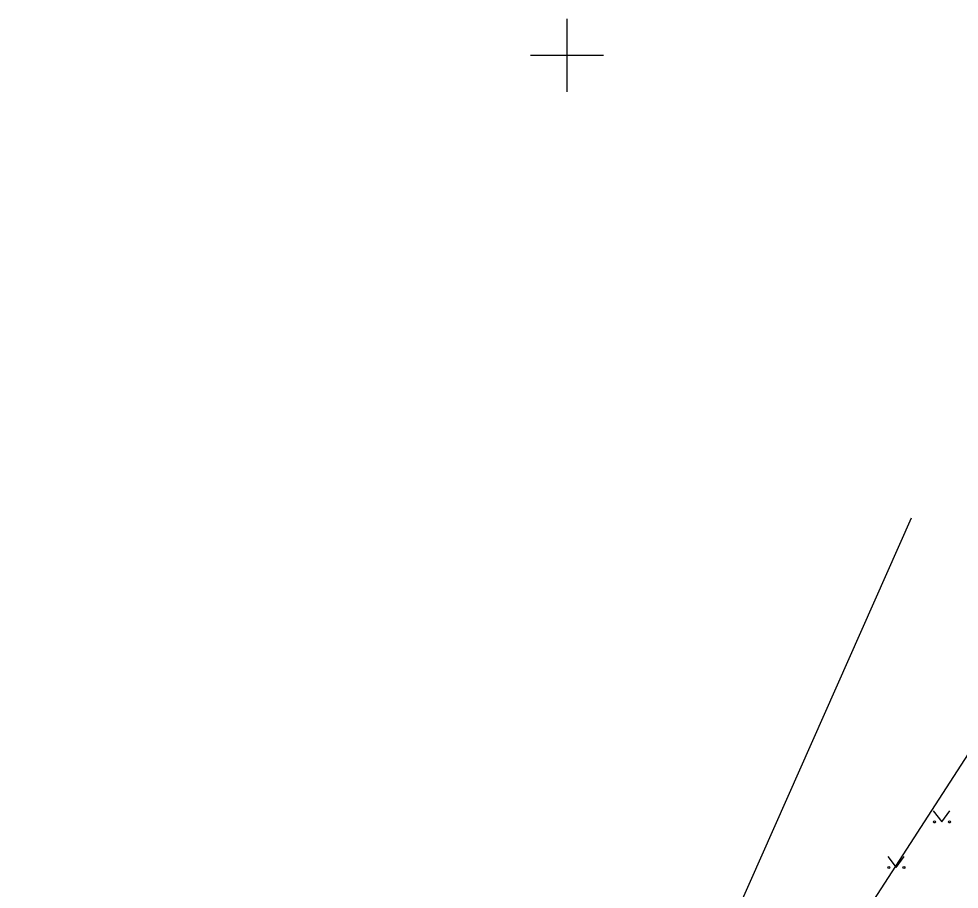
# Model space of a CAD drawing. Extents: x 648748 to 649126, y 6457789 to 6458252.
# Drawn here: x 648769.9 to 648821.5, y 6458054.3 to 6458102 of the extents above; entities that cross this region are included whole.
import ezdxf

# ---------------------------------------------------------------- set-up
doc = ezdxf.new("R2010")
doc.units = 0
for name, color, linetype in [('HALJASTUS', 7, 'Continuous'), ('SITRASS', 7, 'Continuous'), ('VORK', 7, 'Continuous'), ('VTRASS', 7, 'Continuous')]:
    doc.layers.add(name, color=color, linetype=linetype)

msp = doc.modelspace()

# ---------------------------------------------------------------- linework, layer by layer
at = {"layer": 'HALJASTUS'}
for p, q in [((648820.093, 6458058.55), (648820.557, 6458057.943)), ((648820.557, 6458057.943), (648821.002, 6458058.55)), ((648817.592, 6458056.053), (648818.055, 6458055.447)), ((648818.055, 6458055.447), (648818.501, 6458056.053))]:
    msp.add_line(p, q, dxfattribs=at)
for centre in [(648820.156, 6458057.943), (648820.985, 6458057.943), (648817.654, 6458055.447), (648818.483, 6458055.447)]:
    msp.add_circle(centre, 0.055, dxfattribs=at)
at = {"layer": 'SITRASS'}
msp.add_lwpolyline([(648838.183, 6458075.605), (648836.351, 6458076.524), (648834.032, 6458074.854), (648828.836, 6458070.077), (648823.373, 6458063.799), (648815.041, 6458050.907), (648808.674, 6458038.587), (648805.571, 6458032.708), (648798.852, 6458019.324), (648793.359, 6458009.366), (648788.414, 6457998.68), (648785.353, 6457991.074), (648783.686, 6457988.513), (648778.988, 6457980.101), (648777.337, 6457977.723), (648774.295, 6457973.649), (648772.508, 6457971.285), (648769.936, 6457967.433)], dxfattribs=at)
at = {"layer": 'VORK'}
for p, q in [((648800, 6458102), (648800, 6458098)), ((648798, 6458100), (648802, 6458100))]:
    msp.add_line(p, q, dxfattribs=at)
at = {"layer": 'VTRASS'}
msp.add_line((648818.874, 6458074.609), (648784.329, 6457996.666), dxfattribs=at)

doc.saveas('drawing.dxf')
